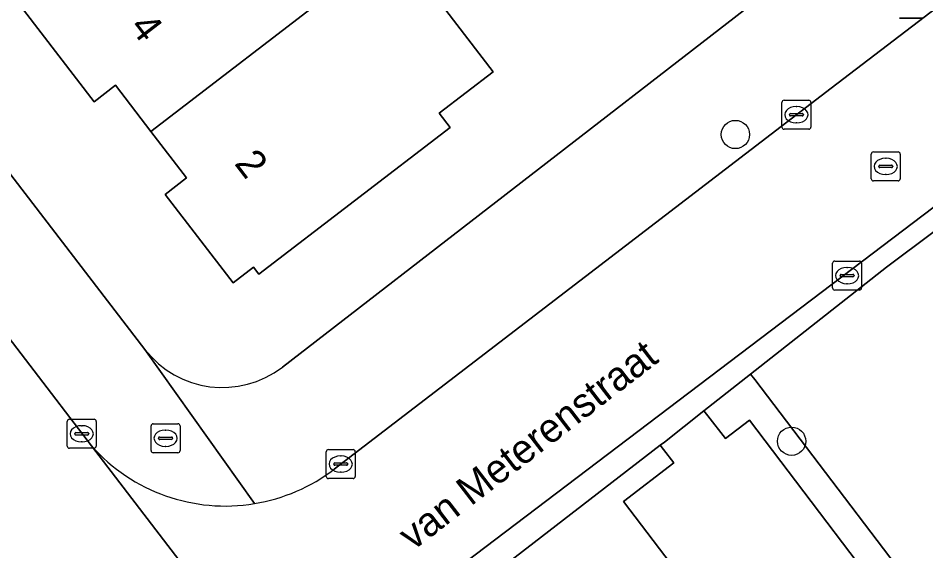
# Model space of a CAD drawing. Extents: x 159352 to 160617, y 385888 to 387323.
# Drawn here: x 159954 to 159985.36, y 386894.02 to 386912.42 of the extents above; entities that cross this region are included whole.
import ezdxf

# ---------------------------------------------------------------- set-up
doc = ezdxf.new("R2010")
doc.units = 0
for name, color, linetype in [('IMGEO_Boom', 7, 'Continuous'), ('IMGEO_Brandkraan', 7, 'Continuous'), ('IMGEO_Erf', 7, 'Continuous'), ('IMGEO_Groenvoorziening', 7, 'Continuous'), ('IMGEO_Hek', 7, 'Continuous'), ('IMGEO_Kolk', 7, 'Continuous'), ('IMGEO_Lichtmast', 7, 'Continuous'), ('IMGEO_Openbare_ruimte_label', 7, 'Continuous'), ('IMGEO_Pand', 7, 'Continuous'), ('IMGEO_Pand_nummerreeks', 7, 'Continuous'), ('IMGEO_Rijbaan_lokaal_gesloten', 7, 'Continuous'), ('IMGEO_Rijbaan_lokaal_open', 7, 'Continuous'), ('IMGEO_Rioolput', 7, 'Continuous'), ('IMGEO_Voetpad_open', 7, 'Continuous')]:
    doc.layers.add(name, color=color, linetype=linetype)

msp = doc.modelspace()

# ---------------------------------------------------------------- linework, layer by layer
at = {"layer": 'IMGEO_Boom'}
for centre in [(159978.782, 386908.398), (159980.724, 386897.804)]:
    msp.add_circle(centre, 0.489, dxfattribs=at)
at = {"layer": 'IMGEO_Brandkraan'}
for p, q in [((159958.593, 386897.479), (159958.593, 386898.331)), ((159958.668, 386898.405), (159959.52, 386898.405)), ((159959.081, 386898.185), (159959.106, 386898.185)), ((159959.594, 386898.331), (159959.594, 386897.479)), ((159958.852, 386897.899), (159958.852, 386897.911)), ((159959.29, 386897.862), (159958.892, 386897.862)), ((159958.895, 386897.948), (159959.293, 386897.948)), ((159959.336, 386897.911), (159959.336, 386897.899)), ((159959.104, 386897.625), (159959.079, 386897.625)), ((159959.52, 386897.405), (159958.668, 386897.405))]:
    msp.add_line(p, q, dxfattribs=at)
for points in [[(159958.593, 386897.479), (159958.593, 386898.331)], [(159958.668, 386898.405), (159959.52, 386898.405)], [(159959.594, 386898.331), (159959.594, 386897.479)], [(159959.52, 386897.405), (159958.668, 386897.405)]]:
    msp.add_lwpolyline(points, dxfattribs=at)
for centre, radius, start, end in [((159958.67, 386898.329), 0.0765, 91.552, 178.448), ((159958.67, 386898.329), 0.0765, 91.552, 178.448), ((159959.518, 386898.329), 0.0765, 1.552, 88.448), ((159959.518, 386898.329), 0.0765, 1.552, 88.448), ((159958.892, 386897.908), 0.0403, 85.8775, 175.7526), ((159958.889, 386897.898), 0.0366, 178.938, 274.7102), ((159959.293, 386897.905), 0.043, 264.8664, 352.4533), ((159959.297, 386897.91), 0.0386, 1.7309, 96.639), ((159958.67, 386897.481), 0.0765, 181.552, 268.448), ((159958.67, 386897.481), 0.0765, 181.552, 268.448), ((159959.518, 386897.481), 0.0765, 271.552, 358.448), ((159959.518, 386897.481), 0.0765, 271.552, 358.448)]:
    msp.add_arc(centre, radius, start, end, dxfattribs=at)
for centre, major_axis, ratio, start_param, end_param in [((159959.08, 386897.905), (-0.387, 0.002), 0.722429, 4.712389, 7.853982), ((159959.105, 386897.905), (-0.39, 0.002), 0.717154, 1.570796, 4.712389)]:
    msp.add_ellipse(centre, major_axis=major_axis, ratio=ratio, start_param=start_param, end_param=end_param, dxfattribs=at)
at = {"layer": 'IMGEO_Erf'}
for points in [[(159963.13, 386900.36), (159979.092, 386912.701), (159974.978, 386918.022), (159972.063, 386915.813), (159970.597, 386917.747), (159969.079, 386919.75), (159971.995, 386921.959), (159967.682, 386927.566), (159964.767, 386925.357), (159963.299, 386927.294), (159961.783, 386929.294), (159964.699, 386931.503), (159960.379, 386937.12)], [(159936.397, 386929.605), (159958.38, 386900.976)], [(159967.026, 386914.989), (159970.412, 386910.56), (159968.545, 386909.131), (159968.921, 386908.639), (159962.321, 386903.572), (159962.132, 386903.818), (159961.427, 386903.277), (159959.084, 386906.329), (159959.822, 386906.896), (159958.588, 386908.504), (159957.365, 386910.097), (159956.621, 386909.526), (159954.18, 386912.707)]]:
    msp.add_lwpolyline(points, dxfattribs=at)
msp.add_arc((159961.064, 386903.053), 3.394, 217.7256, 307.4961, dxfattribs=at)
at = {"layer": 'IMGEO_Groenvoorziening'}
for points in [[(160005.627, 386892.797), (159992.394, 386909.863), (159992.283, 386910.005), (159984.005, 386903.818), (159979.307, 386900.119), (159979.452, 386899.934), (159986.556, 386890.588), (159981.669, 386886.838), (159987.805, 386878.765), (159989.724, 386880.28), (159990.183, 386880.642), (160001.091, 386889.321)], [(159986.556, 386890.588), (159979.452, 386899.934), (159979.307, 386900.119), (159977.695, 386898.849), (159977.824, 386898.685), (159978.436, 386897.894), (159979.264, 386898.529), (159985.157, 386890.775), (159981.064, 386887.634), (159981.669, 386886.838)], [(159979.264, 386898.529), (159978.436, 386897.894), (159977.824, 386898.685), (159977.695, 386898.849), (159976.331, 386897.776), (159976.187, 386897.664), (159976.301, 386897.516), (159976.655, 386897.057), (159974.916, 386895.722), (159981.064, 386887.634), (159985.157, 386890.775)]]:
    msp.add_lwpolyline(points, close=True, dxfattribs=at)
msp.add_lwpolyline([(159981.669, 386886.838), (159981.064, 386887.634), (159974.916, 386895.722), (159976.655, 386897.057), (159976.301, 386897.516), (159976.187, 386897.664), (159968.746, 386891.92)], dxfattribs=at)
at = {"layer": 'IMGEO_Hek'}
for points in [[(159977.824, 386898.685), (159978.436, 386897.894), (159979.264, 386898.529), (159985.157, 386890.775), (159981.064, 386887.634)], [(159981.064, 386887.634), (159974.916, 386895.722), (159976.655, 386897.057), (159976.301, 386897.516)]]:
    msp.add_lwpolyline(points, dxfattribs=at)
at = {"layer": 'IMGEO_Kolk'}
for p, q in [((159980.39, 386908.656), (159980.39, 386909.508)), ((159980.465, 386909.582), (159981.317, 386909.582)), ((159981.391, 386909.508), (159981.391, 386908.656)), ((159980.649, 386909.076), (159980.649, 386909.088)), ((159980.692, 386909.125), (159981.09, 386909.125)), ((159980.878, 386909.362), (159980.903, 386909.362)), ((159981.133, 386909.088), (159981.133, 386909.076)), ((159981.087, 386909.039), (159980.689, 386909.039)), ((159980.901, 386908.802), (159980.876, 386908.802)), ((159981.317, 386908.582), (159980.465, 386908.582)), ((159982.14, 386903.097), (159982.14, 386903.949)), ((159982.215, 386904.023), (159983.067, 386904.023)), ((159982.628, 386903.803), (159982.653, 386903.803)), ((159983.141, 386903.949), (159983.141, 386903.097)), ((159982.399, 386903.517), (159982.399, 386903.529)), ((159982.837, 386903.48), (159982.439, 386903.48)), ((159982.442, 386903.566), (159982.84, 386903.566)), ((159982.883, 386903.529), (159982.883, 386903.517)), ((159982.651, 386903.243), (159982.626, 386903.243)), ((159983.067, 386903.023), (159982.215, 386903.023)), ((159955.696, 386897.634), (159955.696, 386898.486)), ((159955.771, 386898.56), (159956.623, 386898.56)), ((159956.697, 386898.486), (159956.697, 386897.634)), ((159956.184, 386898.34), (159956.209, 386898.34)), ((159955.955, 386898.054), (159955.955, 386898.066)), ((159956.393, 386898.017), (159955.995, 386898.017)), ((159955.998, 386898.103), (159956.396, 386898.103)), ((159956.439, 386898.066), (159956.439, 386898.054)), ((159956.623, 386897.56), (159955.771, 386897.56)), ((159956.207, 386897.78), (159956.182, 386897.78)), ((159964.72, 386897.515), (159965.572, 386897.515)), ((159964.645, 386896.589), (159964.645, 386897.441)), ((159965.133, 386897.295), (159965.158, 386897.295)), ((159965.646, 386897.441), (159965.646, 386896.589)), ((159964.904, 386897.009), (159964.904, 386897.021)), ((159965.342, 386896.972), (159964.944, 386896.972)), ((159964.947, 386897.058), (159965.345, 386897.058)), ((159965.388, 386897.021), (159965.388, 386897.009)), ((159965.156, 386896.735), (159965.131, 386896.735)), ((159965.572, 386896.515), (159964.72, 386896.515))]:
    msp.add_line(p, q, dxfattribs=at)
for points in [[(159980.39, 386908.656), (159980.39, 386909.508)], [(159980.465, 386909.582), (159981.317, 386909.582)], [(159981.391, 386909.508), (159981.391, 386908.656)], [(159981.317, 386908.582), (159980.465, 386908.582)], [(159982.14, 386903.097), (159982.14, 386903.949)], [(159982.215, 386904.023), (159983.067, 386904.023)], [(159983.141, 386903.949), (159983.141, 386903.097)], [(159983.067, 386903.023), (159982.215, 386903.023)], [(159955.696, 386897.634), (159955.696, 386898.486)], [(159955.771, 386898.56), (159956.623, 386898.56)], [(159956.697, 386898.486), (159956.697, 386897.634)], [(159956.623, 386897.56), (159955.771, 386897.56)], [(159964.72, 386897.515), (159965.572, 386897.515)], [(159964.645, 386896.589), (159964.645, 386897.441)], [(159965.646, 386897.441), (159965.646, 386896.589)], [(159965.572, 386896.515), (159964.72, 386896.515)]]:
    msp.add_lwpolyline(points, dxfattribs=at)
for centre, radius, start, end in [((159980.467, 386909.506), 0.0765, 91.552, 178.448), ((159980.467, 386909.506), 0.0765, 91.552, 178.448), ((159981.315, 386909.506), 0.0765, 1.552, 88.448), ((159981.315, 386909.506), 0.0765, 1.552, 88.448), ((159980.689, 386909.085), 0.0403, 85.8775, 175.7526), ((159981.094, 386909.087), 0.0386, 1.7309, 96.639), ((159980.686, 386909.075), 0.0366, 178.938, 274.7102), ((159981.09, 386909.082), 0.043, 264.8664, 352.4533), ((159980.467, 386908.658), 0.0765, 181.552, 268.448), ((159980.467, 386908.658), 0.0765, 181.552, 268.448), ((159981.315, 386908.658), 0.0765, 271.552, 358.448), ((159981.315, 386908.658), 0.0765, 271.552, 358.448), ((159982.217, 386903.947), 0.0765, 91.552, 178.448), ((159982.217, 386903.947), 0.0765, 91.552, 178.448), ((159983.065, 386903.947), 0.0765, 1.552, 88.448), ((159983.065, 386903.947), 0.0765, 1.552, 88.448), ((159982.439, 386903.526), 0.0403, 85.8775, 175.7526), ((159982.436, 386903.516), 0.0366, 178.938, 274.7102), ((159982.84, 386903.523), 0.043, 264.8664, 352.4533), ((159982.844, 386903.528), 0.0386, 1.7309, 96.639), ((159982.217, 386903.099), 0.0765, 181.552, 268.448), ((159982.217, 386903.099), 0.0765, 181.552, 268.448), ((159983.065, 386903.099), 0.0765, 271.552, 358.448), ((159983.065, 386903.099), 0.0765, 271.552, 358.448), ((159955.773, 386898.484), 0.0765, 91.552, 178.448), ((159955.773, 386898.484), 0.0765, 91.552, 178.448), ((159956.621, 386898.484), 0.0765, 1.552, 88.448), ((159956.621, 386898.484), 0.0765, 1.552, 88.448), ((159955.995, 386898.063), 0.0403, 85.8775, 175.7526), ((159955.992, 386898.053), 0.0366, 178.938, 274.7102), ((159956.396, 386898.06), 0.043, 264.8664, 352.4533), ((159956.4, 386898.065), 0.0386, 1.7309, 96.639), ((159955.773, 386897.636), 0.0765, 181.552, 268.448), ((159955.773, 386897.636), 0.0765, 181.552, 268.448), ((159956.621, 386897.636), 0.0765, 271.552, 358.448), ((159956.621, 386897.636), 0.0765, 271.552, 358.448), ((159964.722, 386897.439), 0.0765, 91.552, 178.448), ((159964.722, 386897.439), 0.0765, 91.552, 178.448), ((159965.57, 386897.439), 0.0765, 1.552, 88.448), ((159965.57, 386897.439), 0.0765, 1.552, 88.448), ((159964.944, 386897.018), 0.0403, 85.8775, 175.7526), ((159964.941, 386897.008), 0.0366, 178.938, 274.7102), ((159965.345, 386897.015), 0.043, 264.8664, 352.4533), ((159965.349, 386897.02), 0.0386, 1.7309, 96.639), ((159964.722, 386896.591), 0.0765, 181.552, 268.448), ((159964.722, 386896.591), 0.0765, 181.552, 268.448), ((159965.57, 386896.591), 0.0765, 271.552, 358.448), ((159965.57, 386896.591), 0.0765, 271.552, 358.448)]:
    msp.add_arc(centre, radius, start, end, dxfattribs=at)
for centre, major_axis, ratio, start_param, end_param in [((159980.877, 386909.082), (-0.387, 0.002), 0.722429, 4.712389, 7.853982), ((159980.902, 386909.082), (-0.39, 0.002), 0.717154, 1.570796, 4.712389), ((159982.627, 386903.523), (-0.387, 0.002), 0.722429, 4.712389, 7.853982), ((159982.652, 386903.523), (-0.39, 0.002), 0.717154, 1.570796, 4.712389), ((159956.183, 386898.06), (-0.387, 0.002), 0.722429, 4.712389, 7.853982), ((159956.208, 386898.06), (-0.39, 0.002), 0.717154, 1.570796, 4.712389), ((159965.132, 386897.015), (-0.387, 0.002), 0.722429, 4.712389, 7.853982), ((159965.157, 386897.015), (-0.39, 0.002), 0.717154, 1.570796, 4.712389)]:
    msp.add_ellipse(centre, major_axis=major_axis, ratio=ratio, start_param=start_param, end_param=end_param, dxfattribs=at)
at = {"layer": 'IMGEO_Lichtmast'}
for p, q in [((159985.245, 386912.416), (159984.455, 386912.416)), ((159984.455, 386912.416), (159985.245, 386912.416))]:
    msp.add_line(p, q, dxfattribs=at)
at = {"layer": 'IMGEO_Pand'}
for points in [[(159965.158, 386913.561), (159961.504, 386918.341), (159954.18, 386912.707), (159956.621, 386909.526), (159957.365, 386910.097), (159958.588, 386908.504)], [(159968.921, 386908.639), (159968.545, 386909.131), (159970.412, 386910.56), (159967.026, 386914.989), (159965.158, 386913.561), (159958.588, 386908.504), (159959.822, 386906.896), (159959.084, 386906.329), (159961.427, 386903.277), (159962.132, 386903.818), (159962.321, 386903.572)]]:
    msp.add_lwpolyline(points, close=True, dxfattribs=at)
at = {"layer": 'IMGEO_Rijbaan_lokaal_gesloten'}
msp.add_lwpolyline([(160058.691, 386754.371), (160059.293, 386753.58), (160064.205, 386757.398), (160049.535, 386776.312), (160049.169, 386776.794), (160038.663, 386790.456), (160019.077, 386816.325), (160017.41, 386818.482), (160015.069, 386821.511), (160000.514, 386840.344), (160000, 386841.016), (159986.405, 386858.797), (159986.083, 386859.215), (159985.054, 386860.551), (159975.768, 386872.603), (159974.777, 386873.889), (159967.285, 386883.608), (159966.216, 386885.004), (159956.539, 386897.639), (159947.999, 386908.79), (159930.531, 386931.578), (159908.651, 386960.148), (159887.083, 386988.239)], dxfattribs=at)
at = {"layer": 'IMGEO_Rijbaan_lokaal_open'}
for points in [[(159990.559, 386909.616), (159987.253, 386913.942), (159982.095, 386910.003), (159964.922, 386896.842)], [(159968.257, 386892.729), (159968.79, 386893.14), (159969.29, 386893.509), (159969.793, 386893.874), (159990.559, 386909.616)], [(159956.539, 386897.639), (159966.216, 386885.004)]]:
    msp.add_lwpolyline(points, dxfattribs=at)
for centre, radius, start, end in [((159961.158, 386901.749), 6.183, 221.6641, 279.377), ((159961.168, 386901.736), 6.168, 279.3056, 307.4923)]:
    msp.add_arc(centre, radius, start, end, dxfattribs=at)
at = {"layer": 'IMGEO_Rioolput'}
for p, q in [((159983.476, 386906.871), (159983.476, 386907.723)), ((159983.551, 386907.797), (159984.403, 386907.797)), ((159983.964, 386907.577), (159983.989, 386907.577)), ((159984.477, 386907.723), (159984.477, 386906.871)), ((159983.735, 386907.291), (159983.735, 386907.303)), ((159984.173, 386907.254), (159983.775, 386907.254)), ((159983.778, 386907.34), (159984.176, 386907.34)), ((159984.219, 386907.303), (159984.219, 386907.291)), ((159983.987, 386907.017), (159983.962, 386907.017)), ((159984.403, 386906.797), (159983.551, 386906.797))]:
    msp.add_line(p, q, dxfattribs=at)
for points in [[(159983.476, 386906.871), (159983.476, 386907.723)], [(159983.551, 386907.797), (159984.403, 386907.797)], [(159984.477, 386907.723), (159984.477, 386906.871)], [(159984.403, 386906.797), (159983.551, 386906.797)]]:
    msp.add_lwpolyline(points, dxfattribs=at)
for centre, radius, start, end in [((159983.553, 386907.721), 0.0765, 91.552, 178.448), ((159983.553, 386907.721), 0.0765, 91.552, 178.448), ((159984.401, 386907.721), 0.0765, 1.552, 88.448), ((159984.401, 386907.721), 0.0765, 1.552, 88.448), ((159983.775, 386907.3), 0.0403, 85.8775, 175.7526), ((159983.772, 386907.29), 0.0366, 178.938, 274.7102), ((159984.176, 386907.297), 0.043, 264.8664, 352.4533), ((159984.18, 386907.302), 0.0386, 1.7309, 96.639), ((159983.553, 386906.873), 0.0765, 181.552, 268.448), ((159983.553, 386906.873), 0.0765, 181.552, 268.448), ((159984.401, 386906.873), 0.0765, 271.552, 358.448), ((159984.401, 386906.873), 0.0765, 271.552, 358.448)]:
    msp.add_arc(centre, radius, start, end, dxfattribs=at)
for centre, major_axis, ratio, start_param, end_param in [((159983.963, 386907.297), (-0.387, 0.002), 0.722429, 4.712389, 7.853982), ((159983.988, 386907.297), (-0.39, 0.002), 0.717154, 1.570796, 4.712389)]:
    msp.add_ellipse(centre, major_axis=major_axis, ratio=ratio, start_param=start_param, end_param=end_param, dxfattribs=at)
at = {"layer": 'IMGEO_Voetpad_open'}
for points in [[(159962.165, 386895.649), (159958.38, 386900.976), (159936.397, 386929.605), (159934.54, 386932.023), (159890.245, 386989.707)], [(159887.083, 386988.239), (159908.651, 386960.148), (159930.531, 386931.578), (159947.999, 386908.79), (159956.539, 386897.639)], [(160061.326, 386963.987), (160042.205, 386949.26), (160039.986, 386947.551), (160021.134, 386933.031), (160000, 386916.877), (159999.517, 386916.508), (159992.723, 386911.281), (159990.559, 386909.616), (159969.793, 386893.874), (159969.29, 386893.509), (159968.79, 386893.14), (159968.257, 386892.729)], [(159976.187, 386897.664), (159976.331, 386897.776), (159977.695, 386898.849), (159979.307, 386900.119), (159984.005, 386903.818), (159992.283, 386910.005), (159993.739, 386911.135), (160017.234, 386929.369), (160017.469, 386929.065), (160019.598, 386930.771), (160023.274, 386933.591), (160027.023, 386936.468), (160029.003, 386937.988), (160055.472, 386958.298), (160055.865, 386958.599), (160058.141, 386960.346), (160062.033, 386963.333)], [(160000.337, 386928.799), (159996.225, 386925.694), (159996.218, 386925.694), (159994.279, 386924.051), (159988.237, 386919.425), (159983.178, 386915.859), (159980.313, 386913.645), (159979.092, 386912.701), (159963.13, 386900.36)], [(159964.922, 386896.842), (159982.095, 386910.003), (159987.253, 386913.942), (159989.422, 386915.6), (159998.119, 386922.242)], [(159958.38, 386900.976), (159962.165, 386895.649)], [(159968.746, 386891.92), (159976.187, 386897.664)]]:
    msp.add_lwpolyline(points, dxfattribs=at)
for centre, radius, start, end in [((159961.064, 386903.053), 3.394, 217.7256, 307.4961), ((159961.158, 386901.749), 6.183, 221.6641, 279.377), ((159961.168, 386901.736), 6.168, 279.3056, 307.4923)]:
    msp.add_arc(centre, radius, start, end, dxfattribs=at)

# ---------------------------------------------------------------- texts
at = {"layer": 'IMGEO_Openbare_ruimte_label'}
msp.add_text('van Meterenstraat', height=1, rotation=37.5686, dxfattribs=at).set_placement((159967.637, 386894.002))
at = {"layer": 'IMGEO_Pand_nummerreeks'}
for s, rotation, p in [('4', 307.5424, (159957.822, 386912.103)), ('2', 307.54, (159961.445, 386907.391))]:
    msp.add_text(s, height=1, rotation=rotation, dxfattribs=at).set_placement(p)

doc.saveas('drawing.dxf')
